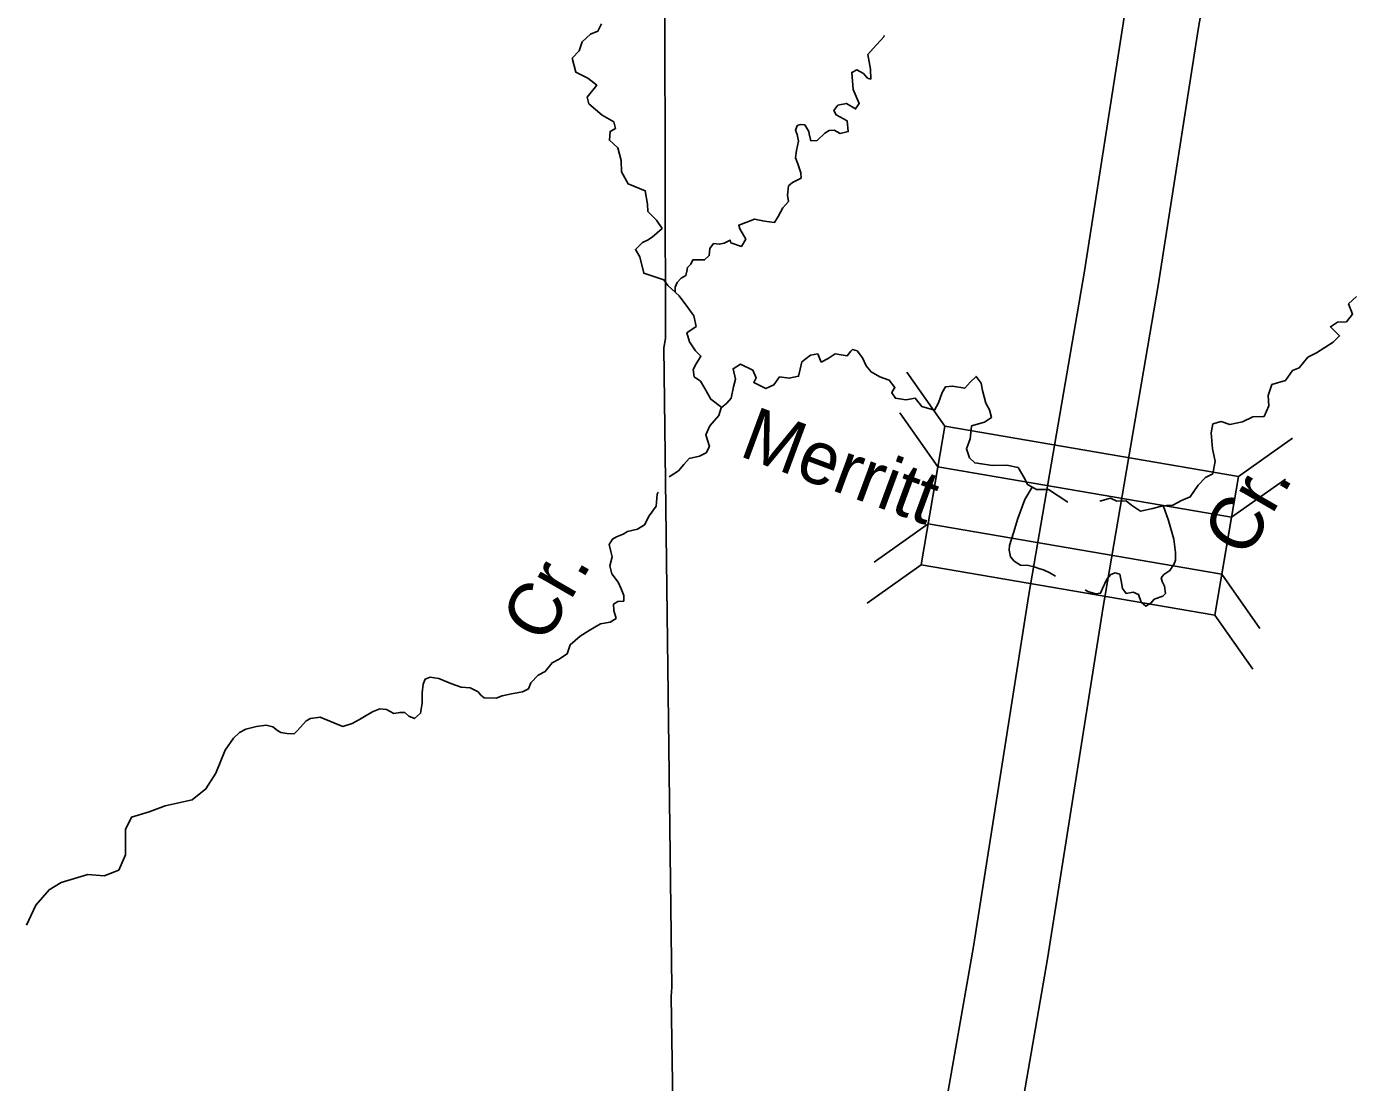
# Model space of a CAD drawing. Extents: x -492261 to -432772, y 1441225 to 1452922.
# Drawn here: x -459921.4 to -459789.2, y 1451691.4 to 1451796.7 of the extents above; entities that cross this region are included whole.
import ezdxf

# ---------------------------------------------------------------- set-up
doc = ezdxf.new("R2010")
doc.units = 0
doc.layers.add('Default', color=7, linetype='Continuous')

msp = doc.modelspace()

# ---------------------------------------------------------------- linework, layer by layer
at = {"layer": 'Default'}
for p, q in [((-459829.84, 1451756.83), (-459833.65, 1451762.22)), ((-459830.54, 1451752.76), (-459834.35, 1451758.15)), ((-459800.57, 1451751.81), (-459795.18, 1451755.62)), ((-459801.27, 1451747.74), (-459795.88, 1451751.55)), ((-459831.51, 1451747.07), (-459836.9, 1451743.26)), ((-459832.21, 1451743), (-459837.6, 1451739.19)), ((-459802.24, 1451742.05), (-459798.43, 1451736.66)), ((-459802.94, 1451737.98), (-459799.13, 1451732.59))]:
    msp.add_line(p, q, dxfattribs=at)
for points in [[(-459856.2, 1451640.04), (-459857.13, 1451699.95), (-459857.07, 1451700.88), (-459857.88, 1451764.63), (-459857.72, 1451765.56), (-459857.84, 1451829.92), (-459857.78, 1451831.18), (-459858.68, 1451894.27)], [(-459880.67, 1451586.99), (-459870.99, 1451602.58), (-459862.3, 1451615.79), (-459845.93, 1451641.25), (-459837.1, 1451655.06), (-459834.61, 1451658.63), (-459832.16, 1451662.47), (-459830.27, 1451665.59), (-459828.78, 1451667.87), (-459826.87, 1451671.27), (-459825.36, 1451674.52), (-459824.12, 1451678.26), (-459823.46, 1451682.88), (-459822.28, 1451688.35), (-459819.61, 1451703.72), (-459814.06, 1451738.82), (-459808.56, 1451770.84), (-459804.54, 1451796.57), (-459800.12, 1451821.52)], [(-459887.04, 1451590.94), (-459877.31, 1451606.62), (-459868.59, 1451619.88), (-459852.25, 1451645.3), (-459843.34, 1451659.22), (-459840.85, 1451662.79), (-459838.53, 1451666.43), (-459836.62, 1451669.59), (-459835.19, 1451671.77), (-459833.55, 1451674.68), (-459832.35, 1451677.28), (-459831.45, 1451679.99), (-459830.85, 1451684.2), (-459829.65, 1451689.78), (-459827, 1451704.95), (-459821.46, 1451740.04), (-459815.96, 1451772.06), (-459811.94, 1451797.8)], [(-459864.1, 1451796.94), (-459864.45, 1451796.21), (-459865.19, 1451795.91), (-459866.02, 1451795.15), (-459866.33, 1451794.23), (-459867, 1451793.52), (-459866.64, 1451792.11), (-459865.44, 1451791.53), (-459864.56, 1451790.81), (-459865.52, 1451789.63), (-459865.34, 1451788.97), (-459864.01, 1451787.82), (-459862.86, 1451787.16), (-459862.69, 1451786.51), (-459863.23, 1451786.2), (-459863.29, 1451785.32), (-459862.46, 1451784.58), (-459862.11, 1451783.3), (-459862.09, 1451782.18), (-459861.43, 1451780.98), (-459859.72, 1451780.29), (-459859.49, 1451778.97), (-459859.48, 1451778.23), (-459858.59, 1451777.35), (-459858.04, 1451776.53), (-459859.02, 1451775.68), (-459859.51, 1451775.37), (-459859.99, 1451775.13), (-459860.71, 1451774.45), (-459860.26, 1451773.71), (-459859.87, 1451772.07), (-459857.87, 1451771.42), (-459857.46, 1451770.86), (-459856.33, 1451769.81), (-459855.48, 1451768.65), (-459854.89, 1451767.81), (-459854.65, 1451766.77), (-459855.57, 1451766.13), (-459855.3, 1451765.24), (-459854.7, 1451764.34), (-459854.17, 1451763.81), (-459854.65, 1451763.04), (-459854.96, 1451762.46), (-459854.84, 1451761.74), (-459854.22, 1451761.32), (-459853.79, 1451760.56), (-459853.18, 1451759.51), (-459852.1, 1451758.69)], [(-459835.9, 1451795.78), (-459835.94, 1451795.65), (-459837, 1451794.48), (-459837.52, 1451793.87), (-459837.25, 1451792.42), (-459837.24, 1451791.43), (-459837.55, 1451791.5), (-459837.97, 1451791.99), (-459838.62, 1451792.34), (-459839.13, 1451792.09), (-459839, 1451790.37), (-459838.38, 1451788.98), (-459838.75, 1451788.45), (-459839.67, 1451789), (-459840.51, 1451788.82), (-459840.93, 1451788.3), (-459840.68, 1451787.85), (-459839.59, 1451787.27), (-459839.48, 1451786.19), (-459840.29, 1451786), (-459840.9, 1451786.32), (-459841.37, 1451786.31), (-459841.83, 1451786.03), (-459842.59, 1451785.3), (-459843.2, 1451785.26), (-459843.38, 1451785.95), (-459843.4, 1451786.2), (-459843.82, 1451786.85), (-459844.23, 1451786.89), (-459844.47, 1451786.84), (-459844.59, 1451786.78), (-459844.74, 1451786.33), (-459844.59, 1451785.91), (-459844.43, 1451785.25), (-459844.63, 1451784.29), (-459844.73, 1451783.58), (-459844.51, 1451782.97), (-459844.22, 1451782.09), (-459844.18, 1451781.55), (-459845.03, 1451781.13), (-459845.43, 1451780.77), (-459845.54, 1451779.86), (-459845.44, 1451779.21), (-459845.99, 1451778.6), (-459846.47, 1451777.71), (-459846.82, 1451777.13), (-459847.82, 1451777.27), (-459848.82, 1451777.46), (-459849.42, 1451777.22), (-459850.4, 1451776.86), (-459850.3, 1451776.51), (-459849.71, 1451775.45), (-459850.13, 1451774.74), (-459851.19, 1451775.11), (-459851.27, 1451775.37), (-459851.84, 1451775.05), (-459852.35, 1451774.95), (-459852.91, 1451775.02), (-459853.28, 1451774.54), (-459853.34, 1451773.83), (-459853.81, 1451773.4), (-459854.98, 1451773.39), (-459855.17, 1451772.97), (-459855.5, 1451772.65), (-459855.59, 1451772.27), (-459855.67, 1451771.83), (-459856.14, 1451771.56), (-459856.54, 1451771.16), (-459856.73, 1451770.67), (-459856.73, 1451770.18)], [(-459788.8, 1451769.75), (-459789.59, 1451769.03), (-459789.19, 1451767.98), (-459789.8, 1451767.23), (-459790.69, 1451767.2), (-459791.4, 1451766.73), (-459790.49, 1451765.82), (-459791.12, 1451765.18), (-459792.8, 1451764.14), (-459793.66, 1451763.7), (-459794.51, 1451762.64), (-459795.17, 1451762.38), (-459795.89, 1451761.39), (-459797.23, 1451760.96), (-459797.62, 1451759.89), (-459797.53, 1451758.85), (-459798.02, 1451757.78), (-459799.12, 1451757.76), (-459800.18, 1451757.26), (-459801.43, 1451756.98), (-459802.29, 1451757.28), (-459803.12, 1451757.04), (-459803.29, 1451756.17), (-459803.16, 1451754.57), (-459802.88, 1451753.33), (-459803.12, 1451752.07), (-459803.87, 1451751.69), (-459804.59, 1451750.95), (-459805.38, 1451749.76), (-459806.26, 1451749.4), (-459807.1, 1451748.95), (-459807.26, 1451748.91), (-459807.75, 1451748.91), (-459808.38, 1451748.82), (-459809.1, 1451748.6), (-459810.33, 1451748.36), (-459811.25, 1451748.94), (-459811.76, 1451749.39), (-459812.69, 1451749.35), (-459813.33, 1451749.63), (-459814.4, 1451749.35)], [(-459842.52, 1451764.03), (-459843.24, 1451763.9), (-459844.12, 1451763.23), (-459844.29, 1451762.52), (-459844.43, 1451761.79), (-459845.37, 1451761.62), (-459846.33, 1451761.73), (-459846.9, 1451760.93), (-459847.71, 1451760.57), (-459848.91, 1451761.17), (-459848.67, 1451761.63), (-459849.01, 1451762.39), (-459850.22, 1451763), (-459850.97, 1451762.54), (-459850.71, 1451761.51), (-459850.94, 1451760.73), (-459851.15, 1451759.62), (-459851.6, 1451759.13), (-459852.14, 1451758.65), (-459852.4, 1451757.88), (-459853.28, 1451756.87), (-459853.68, 1451755.97), (-459853.33, 1451754.79), (-459853.65, 1451754.17), (-459854.32, 1451753.84), (-459855.33, 1451753.59), (-459855.88, 1451753), (-459856.4, 1451752.37), (-459857.34, 1451751.77)], [(-459817.58, 1451749.25), (-459819.51, 1451750.49), (-459820.71, 1451750.52), (-459821.61, 1451750.99), (-459821.86, 1451751.56), (-459822.54, 1451752.71), (-459823.66, 1451752.93), (-459825.09, 1451752.91), (-459826.87, 1451753.15), (-459827.4, 1451753.66), (-459827.69, 1451754.57), (-459827.31, 1451755.56), (-459827.21, 1451756.44), (-459827.19, 1451756.85), (-459825.9, 1451757.21), (-459825.19, 1451757.7), (-459825.4, 1451758.45), (-459825.77, 1451759.13), (-459826.08, 1451760.38), (-459826.22, 1451761.1), (-459826.73, 1451761.78), (-459827.33, 1451761.2), (-459827.86, 1451760.6), (-459829.08, 1451760.82), (-459829.79, 1451760.74), (-459830.13, 1451760.17), (-459830.47, 1451759.16), (-459830.89, 1451758.4), (-459832.16, 1451758.78), (-459832.8, 1451759.6), (-459833.74, 1451759.44), (-459834.78, 1451759.6), (-459835.12, 1451760.15), (-459835.06, 1451760.32), (-459834.83, 1451760.67), (-459835.4, 1451761.42), (-459836.33, 1451761.74), (-459837.21, 1451762.23), (-459837.71, 1451762.82), (-459838.07, 1451763.65), (-459838.6, 1451764.34), (-459839.05, 1451764.47), (-459839.21, 1451764.3), (-459839.59, 1451763.82), (-459840.79, 1451764.03), (-459841.47, 1451763.58), (-459842.17, 1451763.21), (-459842.52, 1451764.03)], [(-459858.43, 1451750.23), (-459858.54, 1451750.05), (-459858.65, 1451748.83), (-459859.32, 1451747.89), (-459859.79, 1451746.98), (-459860.49, 1451746.55), (-459861.49, 1451746.32), (-459861.91, 1451746.05), (-459862.58, 1451745.78), (-459862.98, 1451745.57), (-459863.32, 1451745.03), (-459863.17, 1451744.33), (-459863.01, 1451743.78), (-459863.25, 1451742.91), (-459863.07, 1451742.09), (-459862.44, 1451741.28), (-459862.12, 1451740.6), (-459861.85, 1451739.93), (-459861.86, 1451739.38), (-459862.46, 1451739.35), (-459862.89, 1451739.08), (-459862.85, 1451738.45), (-459862.63, 1451737.63), (-459863.21, 1451737.28), (-459864.18, 1451737.13), (-459865.32, 1451736.46), (-459866.23, 1451735.87), (-459867.2, 1451735.03), (-459867.52, 1451734.12), (-459868.39, 1451733.56), (-459869.02, 1451733.24), (-459869.72, 1451732.36), (-459870.41, 1451731.98), (-459871.13, 1451731.24), (-459871.37, 1451730.63), (-459871.98, 1451730.33), (-459873.07, 1451730.12), (-459873.98, 1451729.92), (-459874.6, 1451729.71), (-459875.78, 1451729.72), (-459876.12, 1451730.01), (-459876.4, 1451730.32), (-459877.2, 1451730.74), (-459878.09, 1451730.8), (-459879.11, 1451731.16), (-459880.3, 1451731.66), (-459881.18, 1451731.79), (-459881.68, 1451731.59), (-459881.88, 1451731.11), (-459881.97, 1451730.25), (-459881.97, 1451729.19), (-459882.12, 1451728.2), (-459882.74, 1451727.66), (-459883.31, 1451727.9), (-459883.71, 1451728.27), (-459884.18, 1451728.29), (-459884.78, 1451728.18), (-459885.54, 1451728.58), (-459886.19, 1451728.65), (-459886.85, 1451728.38), (-459887.4, 1451728.06), (-459888.22, 1451727.59), (-459888.96, 1451727.17), (-459889.87, 1451726.89), (-459890.77, 1451727.25), (-459892.14, 1451727.81), (-459893.11, 1451727.66), (-459893.53, 1451727.45), (-459894.4, 1451726.49), (-459894.55, 1451726.36), (-459894.75, 1451726.15), (-459895.47, 1451726.18)], [(-459821.15, 1451750.74), (-459821.86, 1451749.51), (-459822.56, 1451747.6), (-459823, 1451746.2), (-459823.39, 1451744.93), (-459823.45, 1451744.46), (-459823.3, 1451743.81), (-459822.95, 1451743.37), (-459822.29, 1451742.95), (-459821.5, 1451742.93), (-459820.95, 1451742.8), (-459820.39, 1451742.6), (-459820, 1451742.51), (-459819.37, 1451742.19), (-459818.8, 1451741.87)], [(-459815.87, 1451740.51), (-459815.59, 1451740.35), (-459814.79, 1451740.11), (-459814.32, 1451740.16), (-459814.13, 1451740.64), (-459813.69, 1451741.56), (-459813.29, 1451742.02), (-459812.85, 1451742.2), (-459812.41, 1451742.06), (-459812.26, 1451741.39), (-459812.13, 1451740.63), (-459811.77, 1451740.15), (-459811.07, 1451740.26), (-459810.53, 1451740.04), (-459810.27, 1451739.28), (-459809.8, 1451738.87), (-459809.29, 1451739.22), (-459808.97, 1451739.57), (-459808.12, 1451739.87), (-459807.86, 1451740.14), (-459807.94, 1451740.86), (-459808.19, 1451741.33), (-459808.27, 1451741.71), (-459808.02, 1451742.03), (-459807.4, 1451742.43), (-459806.98, 1451743.09), (-459806.84, 1451743.47), (-459806.84, 1451744.23), (-459807.03, 1451745.57), (-459807.54, 1451747.41), (-459808.08, 1451748.91)], [(-459917.97, 1451711.33), (-459915.31, 1451712.11), (-459913.68, 1451712), (-459912.23, 1451712.54), (-459911.54, 1451714.09), (-459911.54, 1451716.6), (-459910.96, 1451717.85), (-459909.18, 1451718.37), (-459907.61, 1451718.96), (-459904.91, 1451719.56), (-459903.53, 1451720.67), (-459902.54, 1451722.21), (-459901.61, 1451724.53), (-459900.78, 1451725.71), (-459900.19, 1451726.28), (-459899.57, 1451726.61), (-459898.49, 1451726.88), (-459897.54, 1451727)], [(-459895.47, 1451726.18), (-459896.06, 1451726.27), (-459896.41, 1451726.48), (-459896.86, 1451726.84), (-459897.54, 1451727)], [(-459921.42, 1451707.07), (-459920.48, 1451709.05), (-459919.17, 1451710.61), (-459917.97, 1451711.33)]]:
    msp.add_lwpolyline(points, dxfattribs=at)
for points in [[(-459800.57, 1451751.81), (-459829.84, 1451756.83), (-459831.51, 1451747.07), (-459802.24, 1451742.05)], [(-459801.27, 1451747.74), (-459830.54, 1451752.76), (-459832.21, 1451743), (-459802.94, 1451737.98)]]:
    msp.add_lwpolyline(points, close=True, dxfattribs=at)

# ---------------------------------------------------------------- texts
for s, rotation, p in [('Merritt', 339.6879, (-459850.49, 1451753.9)), ('Cr.', 60, (-459799.77, 1451743.51)), ('Cr.', 60, (-459869.73, 1451734.95))]:
    msp.add_text(s, height=5.28, rotation=rotation, dxfattribs=at).set_placement(p)

doc.saveas('drawing.dxf')
